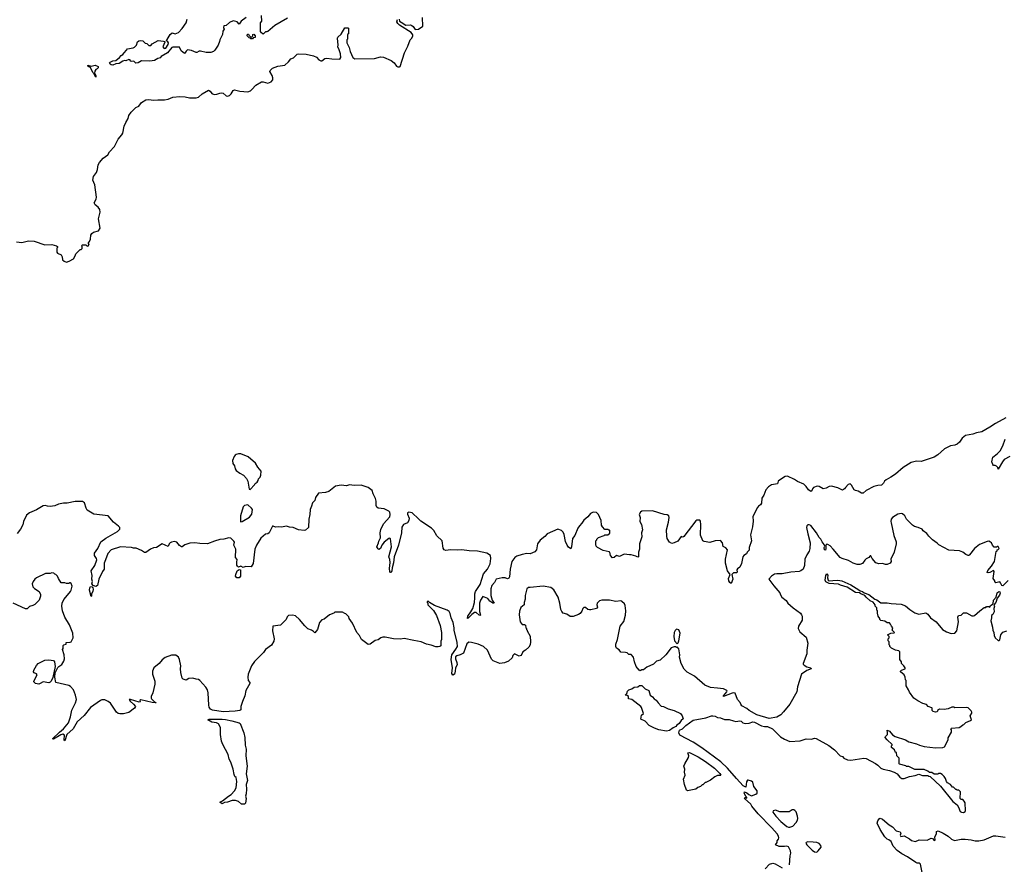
# Model space of a CAD drawing. Extents: x 2220333 to 2384341, y 721037 to 894043.
# Tile 313 of 325: x 2353509 to 2366274, y 837931 to 848876. Entities that reach past the tile are written whole.
import ezdxf

# ---------------------------------------------------------------- set-up
doc = ezdxf.new("R2010")
doc.units = 0

msp = doc.modelspace()

# ---------------------------------------------------------------- linework, layer by layer
at = {"layer": '0CON10XD'}
for points in [[(2356980, 848895), (2356817, 848803), (2356725, 848722), (2356715, 848718), (2356695, 848720), (2356665, 848690), (2356644, 848704), (2356633, 848723), (2356632, 848835), (2356647, 848855), (2356642, 848932)], [(2353468, 845998), (2353535, 845991), (2353625, 846009), (2353696, 846006), (2353835, 845958), (2353925, 845962), (2353987, 845947), (2354000, 845935), (2354000, 845925), (2353990, 845915), (2353992, 845865), (2353999, 845849), (2354045, 845830), (2354061, 845805), (2354065, 845763), (2354085, 845746), (2354115, 845736), (2354152, 845745), (2354205, 845778), (2354228, 845815), (2354235, 845840), (2354292, 845898), (2354305, 845900), (2354318, 845912), (2354320, 845935), (2354310, 845945), (2354322, 845958), (2354365, 845960), (2354385, 845940), (2354400, 845945), (2354400, 845955), (2354410, 845965), (2354400, 845975), (2354400, 845985), (2354415, 846000), (2354426, 846034), (2354429, 846085), (2354443, 846107), (2354465, 846124), (2354530, 846140), (2354551, 846175), (2354529, 846295), (2354550, 846380), (2354549, 846415), (2354528, 846445), (2354486, 846476), (2354476, 846504), (2354499, 846551), (2354503, 846575), (2354481, 846735), (2354458, 846795), (2354465, 846845), (2354503, 846897), (2354518, 846935), (2354525, 846995), (2354543, 847027), (2354590, 847080), (2354652, 847125), (2354675, 847165), (2354738, 847232), (2354784, 847326), (2354835, 847382), (2354845, 847405), (2354862, 847495), (2354885, 847545), (2354915, 847595), (2354923, 847635), (2354952, 847678), (2355015, 847737), (2355053, 847755), (2355088, 847802), (2355145, 847836), (2355185, 847843), (2355245, 847832), (2355298, 847838), (2355385, 847836), (2355435, 847846), (2355495, 847871), (2355585, 847882), (2355655, 847878), (2355712, 847862), (2355797, 847863), (2355825, 847873), (2355875, 847914), (2355955, 847961), (2355980, 847950), (2356001, 847921), (2356030, 847905), (2356065, 847909), (2356103, 847926), (2356125, 847929), (2356145, 847924), (2356185, 847889), (2356205, 847886), (2356230, 847895), (2356250, 847915), (2356275, 847958), (2356294, 847966), (2356365, 847950), (2356465, 847943), (2356500, 847955), (2356517, 847973), (2356571, 848029), (2356645, 848070), (2356665, 848072), (2356725, 848054), (2356769, 848071), (2356789, 848095), (2356792, 848122), (2356783, 848155), (2356753, 848205), (2356755, 848218), (2356785, 848247), (2356855, 848276), (2356948, 848285), (2356995, 848328), (2357025, 848368), (2357058, 848382), (2357105, 848428), (2357125, 848432), (2357225, 848428), (2357319, 848409), (2357359, 848389), (2357385, 848357), (2357415, 848344), (2357427, 848345), (2357467, 848373), (2357492, 848378), (2357555, 848368), (2357658, 848365), (2357671, 848385), (2357668, 848435), (2357652, 848485), (2357632, 848525), (2357637, 848545), (2357630, 848635), (2357635, 848650), (2357675, 848690), (2357725, 848770), (2357765, 848770), (2357770, 848765), (2357772, 848715), (2357770, 848695), (2357760, 848685), (2357760, 848625), (2357752, 848615), (2357752, 848575), (2357782, 848515), (2357792, 848465), (2357828, 848385), (2357855, 848370), (2358107, 848373), (2358185, 848394), (2358225, 848389), (2358325, 848347), (2358362, 848315), (2358395, 848276), (2358413, 848265), (2358435, 848264), (2358440, 848270), (2358497, 848445), (2358542, 848535), (2358572, 848615), (2358592, 848635), (2358608, 848665), (2358605, 848680), (2358585, 848710), (2358435, 848806), (2358413, 848825), (2358400, 848850), (2358405, 848880)], [(2356445, 848903), (2356381, 848859), (2356355, 848820), (2356327, 848847), (2356275, 848863), (2356229, 848841), (2356185, 848800), (2356155, 848798), (2356153, 848777), (2356158, 848752), (2356143, 848727), (2356138, 848685), (2356104, 848615), (2356101, 848595), (2356080, 848545), (2356040, 848480), (2356020, 848465), (2355985, 848452), (2355925, 848452), (2355855, 848470), (2355835, 848470), (2355805, 848452), (2355795, 848452), (2355735, 848478), (2355685, 848487), (2355665, 848470), (2355660, 848455), (2355645, 848440), (2355601, 848471), (2355580, 848520), (2355495, 848522), (2355482, 848515), (2355423, 848447), (2355345, 848400), (2355328, 848382), (2355298, 848372), (2355255, 848346), (2355195, 848338), (2355088, 848342), (2355045, 848318), (2355015, 848313), (2354987, 848337), (2354953, 848333), (2354940, 848345), (2354940, 848355), (2354925, 848360), (2354887, 848343), (2354866, 848346), (2354845, 848340), (2354800, 848310), (2354755, 848303), (2354715, 848289), (2354695, 848290), (2354680, 848300), (2354674, 848315), (2354680, 848325), (2354715, 848341), (2354755, 848347), (2354803, 848385), (2354826, 848414), (2354848, 848425), (2354862, 848445), (2354895, 848480), (2354905, 848500), (2354979, 848511), (2354999, 848521), (2355022, 848548), (2355035, 848588), (2355055, 848602), (2355074, 848606), (2355105, 848602), (2355135, 848570), (2355157, 848567), (2355185, 848540), (2355207, 848543), (2355227, 848563), (2355302, 848608), (2355375, 848600), (2355390, 848595), (2355389, 848585), (2355363, 848523), (2355383, 848503), (2355404, 848506), (2355433, 848555), (2355438, 848575), (2355430, 848590), (2355408, 848605), (2355422, 848618), (2355460, 848685), (2355485, 848704), (2355525, 848694), (2355568, 848712), (2355615, 848762), (2355668, 848835), (2355682, 848885)], [(2358430, 848885), (2358433, 848855), (2358454, 848844), (2358515, 848806), (2358575, 848808), (2358591, 848801), (2358609, 848789), (2358635, 848749), (2358678, 848752), (2358737, 848793), (2358730, 848905)], [(2356525, 848630), (2356505, 848630), (2356498, 848638), (2356482, 848642), (2356460, 848665), (2356462, 848688), (2356475, 848690), (2356482, 848672), (2356502, 848652), (2356515, 848650), (2356530, 848665), (2356530, 848685), (2356545, 848690), (2356560, 848665), (2356560, 848645), (2356535, 848640), (2356525, 848630)], [(2354495, 848130), (2354468, 848178), (2354455, 848190), (2354426, 848256), (2354395, 848268), (2354392, 848285), (2354435, 848276), (2354488, 848288), (2354525, 848270), (2354526, 848254), (2354515, 848240), (2354495, 848232), (2354481, 848209), (2354480, 848185), (2354498, 848155), (2354495, 848130)], [(2366295, 843718), (2366159, 843645), (2366085, 843594), (2365983, 843537), (2365915, 843523), (2365865, 843504), (2365770, 843490), (2365730, 843455), (2365695, 843403), (2365665, 843377), (2365635, 843363), (2365575, 843353), (2365498, 843315), (2365414, 843236), (2365365, 843206), (2365195, 843151), (2365136, 843156), (2365065, 843140), (2364962, 843075), (2364865, 842986), (2364805, 842947), (2364742, 842915), (2364720, 842895), (2364708, 842872), (2364684, 842846), (2364635, 842842), (2364582, 842828), (2364485, 842773), (2364445, 842740), (2364425, 842742), (2364378, 842768), (2364345, 842773), (2364328, 842785), (2364293, 842843), (2364275, 842860), (2364250, 842855), (2364214, 842816), (2364203, 842797), (2364175, 842780), (2364115, 842810), (2364035, 842830), (2364005, 842828), (2363966, 842804), (2363925, 842797), (2363875, 842826), (2363847, 842833), (2363802, 842815), (2363789, 842795), (2363781, 842769), (2363765, 842763), (2363734, 842784), (2363705, 842828), (2363675, 842857), (2363595, 842890), (2363555, 842917), (2363465, 842960), (2363435, 842956), (2363412, 842945), (2363343, 842895), (2363335, 842862), (2363255, 842849), (2363216, 842824), (2363182, 842785), (2363158, 842715), (2363132, 842675), (2363127, 842613), (2363115, 842590), (2363087, 842573), (2363074, 842556), (2363015, 842438), (2363017, 842377), (2363011, 842305), (2362982, 842202), (2362996, 842125), (2362967, 842035), (2362965, 842000), (2362942, 841978), (2362932, 841955), (2362896, 841934), (2362883, 841915), (2362868, 841828), (2362845, 841782), (2362815, 841760), (2362808, 841745), (2362810, 841715), (2362805, 841710), (2362765, 841708), (2362740, 841685), (2362753, 841625), (2362735, 841570), (2362715, 841582), (2362704, 841605), (2362700, 841635), (2362720, 841685), (2362687, 841735), (2362659, 841835), (2362660, 841885), (2362684, 842005), (2362665, 842032), (2362631, 842051), (2362620, 842095), (2362595, 842128), (2362525, 842122), (2362455, 842102), (2362385, 842113), (2362364, 842124), (2362336, 842196), (2362340, 842335), (2362337, 842377), (2362325, 842390), (2362288, 842392), (2362275, 842382), (2362120, 842180), (2362105, 842172), (2362085, 842177), (2362040, 842120), (2361994, 842096), (2361965, 842090), (2361934, 842104), (2361905, 842152), (2361898, 842185), (2361896, 842265), (2361921, 842365), (2361930, 842425), (2361927, 842445), (2361905, 842460), (2361865, 842464), (2361715, 842512), (2361575, 842507), (2361558, 842495), (2361540, 842465), (2361554, 842424), (2361551, 842375), (2361569, 842335), (2361582, 842265), (2361571, 842225), (2361573, 842175), (2361543, 842085), (2361546, 842014), (2361530, 841975), (2361530, 841915), (2361525, 841910), (2361496, 841926), (2361435, 841942), (2361415, 841940), (2361345, 841952), (2361285, 841921), (2361245, 841933), (2361215, 841907), (2361195, 841904), (2361167, 841935), (2361158, 841975), (2361151, 841981), (2361075, 841998), (2361002, 842035), (2360982, 842055), (2360980, 842075), (2360980, 842125), (2360990, 842135), (2360990, 842145), (2361013, 842167), (2361085, 842190), (2361095, 842200), (2361135, 842200), (2361158, 842222)], [(2366345, 843216), (2366273, 843175), (2366249, 843145), (2366195, 843050), (2366190, 843075), (2366175, 843090), (2366155, 843100), (2366135, 843100), (2366125, 843110), (2366112, 843145), (2366125, 843207), (2366180, 843250), (2366220, 843290), (2366256, 843355), (2366285, 843440)], [(2356495, 842790), (2356555, 842850), (2356560, 842865), (2356586, 842884), (2356600, 842905), (2356603, 842927), (2356625, 842950), (2356637, 842975), (2356638, 843025), (2356596, 843076), (2356568, 843128), (2356472, 843212), (2356375, 843251), (2356345, 843251), (2356317, 843243), (2356301, 843235), (2356288, 843215), (2356268, 843162), (2356270, 843125), (2356294, 843094), (2356304, 843055), (2356317, 843035), (2356365, 842998), (2356412, 842972), (2356449, 842929), (2356465, 842895), (2356484, 842794), (2356495, 842790)], [(2361158, 842222), (2361160, 842255), (2361155, 842260), (2361145, 842260), (2361135, 842270), (2361095, 842270), (2361063, 842303), (2361052, 842325), (2361047, 842385), (2361012, 842465), (2360985, 842490), (2360945, 842493), (2360908, 842475), (2360876, 842434), (2360825, 842392), (2360799, 842351), (2360765, 842318), (2360744, 842286), (2360705, 842192), (2360678, 842155), (2360664, 842045), (2360655, 842020), (2360625, 842041), (2360608, 842068), (2360586, 842116), (2360570, 842205), (2360556, 842235), (2360535, 842255), (2360485, 842276), (2360348, 842215), (2360319, 842181), (2360258, 842132), (2360224, 842086), (2360209, 842005), (2360189, 841981), (2360127, 841953), (2360085, 841958), (2360023, 841947), (2359956, 841924), (2359928, 841905), (2359891, 841855), (2359869, 841755), (2359860, 841655), (2359852, 841638), (2359835, 841631), (2359805, 841643), (2359765, 841644), (2359685, 841626), (2359666, 841585), (2359630, 841545), (2359617, 841503), (2359615, 841415), (2359633, 841353), (2359662, 841315), (2359645, 841314), (2359603, 841343), (2359577, 841375), (2359515, 841401), (2359483, 841355), (2359472, 841315), (2359469, 841209), (2359482, 841158), (2359475, 841154), (2359465, 841160), (2359425, 841194), (2359405, 841194), (2359370, 841170), (2359325, 841120), (2359315, 841118), (2359318, 841145), (2359359, 841201), (2359383, 841247), (2359405, 841325), (2359409, 841385), (2359409, 841435), (2359418, 841465), (2359478, 841555), (2359523, 841695), (2359574, 841756), (2359607, 841823), (2359618, 841895), (2359611, 841935), (2359565, 841965), (2359445, 841991), (2359335, 841992), (2359242, 842008), (2359179, 842001), (2359095, 842007), (2359035, 841999), (2359013, 842005), (2358997, 842027), (2358985, 842125), (2358919, 842189), (2358880, 842255), (2358846, 842285), (2358708, 842378), (2358680, 842410), (2358596, 842485), (2358555, 842494), (2358535, 842485), (2358535, 842468), (2358557, 842417), (2358553, 842387), (2358536, 842355), (2358486, 842335), (2358465, 842301), (2358458, 842225), (2358419, 842065), (2358363, 841915), (2358355, 841838), (2358336, 841775), (2358334, 841735), (2358325, 841713), (2358315, 841712), (2358306, 841726), (2358303, 841765), (2358312, 841842), (2358309, 841879), (2358296, 841915), (2358329, 842045), (2358315, 842150), (2358306, 842156), (2358295, 842153), (2358236, 842105), (2358204, 842066), (2358185, 842023), (2358165, 842010), (2358155, 842018), (2358141, 842045), (2358161, 842095), (2358163, 842117), (2358185, 842160), (2358183, 842225), (2358191, 842269), (2358227, 842345), (2358307, 842435), (2358314, 842465), (2358306, 842496), (2358296, 842506), (2358235, 842536), (2358156, 842546), (2358138, 842558), (2358130, 842580), (2358131, 842635), (2358123, 842673), (2358091, 842731), (2358079, 842775), (2358026, 842816), (2357935, 842846), (2357845, 842839), (2357785, 842848), (2357745, 842834), (2357677, 842843), (2357605, 842830), (2357515, 842762), (2357475, 842750), (2357381, 842739), (2357346, 842685), (2357334, 842646), (2357306, 842615), (2357292, 842572), (2357275, 842530), (2357271, 842465), (2357256, 842405), (2357253, 842297), (2357215, 842262), (2357195, 842256), (2357124, 842264), (2357053, 842295), (2357005, 842300), (2356968, 842312), (2356905, 842300), (2356865, 842305), (2356825, 842301), (2356795, 842314), (2356785, 842311), (2356745, 842228), (2356725, 842212), (2356695, 842211), (2356635, 842158), (2356579, 842065), (2356559, 842015), (2356535, 841830), (2356510, 841785), (2356435, 841790), (2356405, 841778), (2356375, 841793), (2356345, 841782), (2356334, 841794), (2356326, 841806), (2356322, 841845), (2356329, 841879), (2356307, 841907), (2356309, 842015), (2356286, 842065), (2356292, 842105), (2356287, 842117), (2356246, 842156), (2356219, 842161), (2356155, 842144), (2356105, 842139), (2356035, 842120), (2355945, 842084), (2355845, 842088), (2355781, 842099), (2355715, 842094), (2355648, 842072), (2355615, 842046), (2355605, 842046), (2355582, 842062), (2355545, 842106), (2355515, 842114), (2355475, 842107), (2355458, 842095), (2355446, 842084), (2355435, 842048), (2355355, 842084), (2355282, 842038), (2355245, 842034), (2355205, 842014), (2355145, 841971), (2355125, 841973), (2355088, 841998), (2355019, 842029), (2354985, 842027), (2354957, 842037), (2354815, 842047), (2354694, 842005), (2354653, 841957), (2354623, 841875), (2354604, 841835), (2354604, 841755), (2354581, 841725), (2354533, 841627), (2354516, 841545), (2354495, 841531), (2354463, 841543), (2354442, 841565), (2354452, 841595), (2354446, 841626), (2354450, 841675), (2354437, 841735), (2354485, 841803), (2354509, 841875), (2354506, 841896), (2354477, 841935), (2354477, 841965), (2354523, 842025), (2354562, 842108), (2354624, 842156), (2354777, 842243), (2354808, 842275), (2354806, 842295), (2354789, 842315), (2354723, 842363), (2354655, 842448), (2354469, 842469), (2354385, 842522), (2354370, 842545), (2354350, 842615), (2354325, 842633), (2354226, 842634), (2354125, 842611), (2354075, 842612), (2354013, 842597), (2353965, 842577), (2353905, 842569), (2353870, 842570), (2353840, 842580), (2353815, 842577), (2353725, 842523), (2353635, 842486), (2353595, 842454), (2353559, 842375), (2353549, 842331), (2353518, 842275), (2353475, 842218)], [(2356375, 842370), (2356395, 842372), (2356489, 842431), (2356520, 842470), (2356525, 842530), (2356516, 842546), (2356465, 842590), (2356425, 842580), (2356408, 842562), (2356373, 842445), (2356370, 842375), (2356375, 842370)], [(2366325, 841610), (2366255, 841540), (2366242, 841542), (2366225, 841580), (2366215, 841590), (2366165, 841580), (2366150, 841595), (2366150, 841605), (2366132, 841635), (2366142, 841725), (2366135, 841740), (2366085, 841712), (2366065, 841708), (2366052, 841712), (2366062, 841738), (2366110, 841795), (2366146, 841854), (2366170, 841985), (2366180, 841995), (2366182, 842008), (2366195, 842010), (2366208, 842025), (2366195, 842050), (2366185, 842050), (2366175, 842040), (2366142, 842042), (2366120, 842065), (2366110, 842095), (2366097, 842107), (2366075, 842118), (2366054, 842116), (2365954, 842076), (2365888, 842025), (2365825, 841942), (2365815, 841932), (2365805, 841933), (2365775, 841947), (2365735, 841977), (2365695, 841992), (2365555, 842002), (2365425, 842072), (2365405, 842092), (2365344, 842134), (2365294, 842184), (2365269, 842219), (2365224, 842254), (2365210, 842275), (2365157, 842297), (2365108, 842308), (2365084, 842324), (2365005, 842402), (2364983, 842445), (2364955, 842473), (2364935, 842479), (2364893, 842467), (2364823, 842425), (2364806, 842404), (2364802, 842375), (2364806, 842354), (2364844, 842194), (2364872, 842112), (2364872, 842085), (2364848, 841975), (2364802, 841885), (2364808, 841855), (2364795, 841832), (2364755, 841816), (2364735, 841817), (2364695, 841831), (2364646, 841826), (2364609, 841839), (2364562, 841895), (2364545, 841930), (2364535, 841930), (2364520, 841905), (2364485, 841890), (2364465, 841872), (2364435, 841830), (2364402, 841818), (2364365, 841818), (2364315, 841833), (2364255, 841870), (2364173, 841893), (2364145, 841908), (2364055, 842016), (2364015, 842056), (2363985, 842076), (2363975, 842080), (2363959, 842065), (2363962, 842025), (2363955, 842004), (2363945, 842006), (2363940, 842035), (2363948, 842055), (2363940, 842075), (2363911, 842111), (2363896, 842145), (2363876, 842165), (2363841, 842225), (2363765, 842322), (2363745, 842332), (2363725, 842332), (2363714, 842316), (2363711, 842295), (2363726, 842215), (2363756, 842095), (2363754, 842025), (2363745, 841988), (2363715, 841942), (2363690, 841885), (2363686, 841804), (2363666, 841754), (2363635, 841732), (2363613, 841727), (2363505, 841716), (2363395, 841694), (2363325, 841697), (2363295, 841689), (2363258, 841665), (2363222, 841625), (2363285, 841538), (2363365, 841450), (2363373, 841423), (2363392, 841395), (2363445, 841348), (2363466, 841316), (2363535, 841253), (2363632, 841185), (2363647, 841165), (2363652, 841145), (2363652, 841095), (2363608, 841015), (2363603, 840985), (2363623, 840945), (2363704, 840874), (2363728, 840795), (2363713, 840705), (2363713, 840657), (2363668, 840535), (2363668, 840525), (2363680, 840510), (2363715, 840488), (2363768, 840475), (2363770, 840465), (2363716, 840444), (2363646, 840394), (2363595, 840230), (2363584, 840166), (2363493, 840005), (2363412, 839905), (2363375, 839870), (2363325, 839838), (2363225, 839820), (2363065, 839868), (2362965, 839924), (2362935, 839949), (2362873, 839985), (2362857, 840005), (2362848, 840028), (2362816, 840066), (2362785, 840148), (2362765, 840152), (2362745, 840148), (2362634, 840104), (2362634, 840115), (2362677, 840165), (2362681, 840175), (2362677, 840185), (2362635, 840203), (2362555, 840213), (2362465, 840221), (2362392, 840252), (2362258, 840368), (2362161, 840421), (2362125, 840462), (2362084, 840534), (2362064, 840615), (2362066, 840645), (2362056, 840725), (2362035, 840750), (2362025, 840740), (2362015, 840750), (2361995, 840750), (2361954, 840736), (2361886, 840644), (2361814, 840576), (2361765, 840562), (2361726, 840524), (2361640, 840485), (2361595, 840450), (2361575, 840450), (2361555, 840440), (2361540, 840445), (2361503, 840493), (2361478, 840555), (2361468, 840615), (2361438, 840648), (2361405, 840650), (2361385, 840670), (2361365, 840678), (2361302, 840682), (2361279, 840709), (2361245, 840732), (2361238, 840755), (2361237, 840785), (2361261, 840845), (2361296, 841015), (2361341, 841079), (2361362, 841158), (2361366, 841215), (2361359, 841285), (2361350, 841305), (2361317, 841337), (2361304, 841344), (2361238, 841338), (2361155, 841352), (2361055, 841354), (2361026, 841344), (2360996, 841314), (2360990, 841295), (2360998, 841265), (2360985, 841248), (2360915, 841228), (2360895, 841228), (2360874, 841234), (2360845, 841258), (2360823, 841257), (2360808, 841245), (2360795, 841212), (2360775, 841183), (2360755, 841170), (2360686, 841144), (2360644, 841144), (2360601, 841171), (2360556, 841186), (2360538, 841208), (2360526, 841235), (2360512, 841315), (2360489, 841395), (2360435, 841487), (2360395, 841517), (2360295, 841534), (2360125, 841520), (2360105, 841517), (2360085, 841500), (2360064, 841415), (2360062, 841365), (2360050, 841325), (2360050, 841295), (2360005, 841258), (2359989, 841211), (2359983, 841165), (2359997, 841075), (2360025, 841040), (2360052, 841038), (2360065, 841030), (2360070, 840995), (2360080, 840985), (2360080, 840975), (2360090, 840965), (2360090, 840955), (2360127, 840887), (2360130, 840815), (2360128, 840775), (2360108, 840745), (2360068, 840705), (2360030, 840685), (2360020, 840655), (2360005, 840638), (2359985, 840630), (2359923, 840657), (2359903, 840635), (2359893, 840605), (2359845, 840564), (2359795, 840540), (2359734, 840534), (2359646, 840566), (2359625, 840588), (2359574, 840705), (2359524, 840755), (2359452, 840785), (2359365, 840807), (2359332, 840808), (2359305, 840788), (2359261, 840669), (2359219, 840645), (2359175, 840634), (2359161, 840619), (2359157, 840595), (2359175, 840545), (2359180, 840515), (2359158, 840475), (2359155, 840435), (2359144, 840396), (2359125, 840380), (2359111, 840405), (2359119, 840475), (2359102, 840585), (2359111, 840645), (2359165, 840718), (2359183, 840755), (2359182, 840805), (2359142, 840965), (2359142, 840995), (2359127, 841065), (2359103, 841123), (2359092, 841182), (2359076, 841206), (2359050, 841225), (2358886, 841286), (2358822, 841322), (2358805, 841340), (2358792, 841338), (2358790, 841325), (2358800, 841315), (2358802, 841292), (2358875, 841220), (2358912, 841155), (2358960, 841025), (2358977, 840935), (2358978, 840845), (2358968, 840822), (2358967, 840763), (2358955, 840752), (2358935, 840748), (2358905, 840748), (2358845, 840772), (2358785, 840782), (2358715, 840812), (2358618, 840832)], [(2358618, 840832), (2358495, 840857), (2358445, 840850), (2358356, 840854), (2358245, 840873), (2358217, 840873), (2358190, 840865), (2358155, 840842), (2358118, 840832), (2358054, 840786), (2358025, 840778), (2357942, 840845), (2357914, 840894), (2357878, 840935), (2357822, 841055), (2357780, 841115), (2357775, 841140), (2357738, 841178), (2357725, 841180), (2357695, 841200), (2357593, 841197), (2357580, 841185), (2357525, 841162), (2357455, 841108), (2357425, 841098), (2357397, 841065), (2357368, 840972), (2357335, 840930), (2357318, 840948), (2357290, 840965), (2357244, 840984), (2357205, 841020), (2357138, 841105), (2357085, 841152), (2357045, 841160), (2356993, 841157), (2356975, 841140), (2356962, 841105), (2356892, 841028), (2356790, 841015), (2356788, 840955), (2356806, 840854), (2356805, 840822), (2356775, 840770), (2356695, 840714), (2356668, 840675), (2356555, 840560), (2356516, 840504), (2356472, 840395), (2356466, 840355), (2356473, 840315), (2356493, 840285), (2356494, 840275), (2356441, 840185), (2356429, 840115), (2356397, 840043), (2356376, 839975), (2356374, 839935), (2356364, 839925), (2356304, 839916), (2356145, 839909), (2356008, 839928), (2355982, 839941), (2355966, 839966), (2355959, 839995), (2355952, 840155), (2355943, 840193), (2355924, 840225), (2355844, 840314), (2355825, 840326), (2355795, 840329), (2355755, 840342), (2355703, 840337), (2355665, 840319), (2355630, 840330), (2355616, 840345), (2355600, 840415), (2355594, 840465), (2355597, 840505), (2355580, 840585), (2355568, 840615), (2355532, 840642), (2355505, 840643), (2355475, 840640), (2355395, 840610), (2355355, 840580), (2355317, 840535), (2355250, 840475), (2355231, 840435), (2355231, 840395), (2355260, 840305), (2355262, 840265), (2355237, 840155), (2355213, 840105), (2355213, 840085), (2355217, 840075), (2355252, 840042), (2355280, 840025), (2355225, 840026), (2355078, 840062), (2355068, 840055), (2355070, 840035), (2355056, 840034), (2354945, 840066), (2354930, 840065), (2354940, 840045), (2354986, 840005), (2355010, 839975), (2354998, 839955), (2354925, 839900), (2354855, 839880), (2354805, 839880), (2354785, 839887), (2354765, 839902), (2354685, 840018), (2354655, 840042), (2354613, 840063), (2354575, 840063), (2354555, 840056), (2354427, 839963), (2354345, 839859), (2354255, 839776), (2354203, 839687), (2354122, 839615), (2354095, 839533), (2354086, 839545), (2354088, 839605), (2354068, 839618), (2354041, 839609), (2353945, 839552), (2353934, 839555), (2354025, 839645), (2354078, 839685), (2354142, 839765), (2354168, 839842), (2354185, 839928), (2354234, 840025), (2354246, 840065), (2354234, 840124), (2354205, 840192), (2354167, 840235), (2354145, 840249), (2353976, 840286), (2353963, 840355), (2353969, 840411), (2354005, 840481), (2354015, 840496), (2354055, 840520), (2354082, 840565), (2354088, 840595), (2354086, 840646), (2354062, 840715), (2354072, 840728), (2354072, 840765), (2354080, 840775), (2354110, 840785), (2354113, 840807), (2354165, 840808), (2354177, 840813), (2354200, 840865), (2354196, 840925), (2354173, 840993), (2354154, 841034), (2354092, 841135), (2354064, 841215), (2354057, 841275), (2354060, 841315), (2354079, 841361), (2354105, 841394), (2354166, 841465), (2354176, 841484), (2354187, 841535), (2354175, 841570), (2354165, 841580), (2354155, 841580), (2354145, 841570), (2354115, 841570), (2354095, 841580), (2354045, 841580), (2354010, 841635), (2354000, 841665), (2353978, 841688), (2353965, 841690), (2353952, 841702), (2353925, 841708), (2353905, 841700), (2353845, 841698), (2353725, 841642), (2353705, 841628), (2353683, 841595), (2353672, 841565), (2353678, 841528), (2353700, 841505), (2353760, 841465), (2353777, 841427), (2353778, 841405), (2353760, 841355), (2353705, 841300), (2353680, 841285), (2353635, 841270), (2353605, 841242), (2353585, 841240), (2353423, 841317)], [(2356355, 841644), (2356325, 841644), (2356308, 841665), (2356309, 841685), (2356328, 841735), (2356355, 841750), (2356370, 841745), (2356373, 841695), (2356370, 841665), (2356355, 841644)], [(2363490, 837925), (2363500, 838040), (2363506, 838076), (2363503, 838105), (2363475, 838159), (2363455, 838166), (2363425, 838160), (2363355, 838161), (2363308, 838185), (2363328, 838215), (2363328, 838235), (2363345, 838258), (2363350, 838275), (2363346, 838295), (2363328, 838325), (2363262, 838402), (2363083, 838585), (2363001, 838685), (2362990, 838710), (2362908, 838785), (2362915, 838800), (2362935, 838790), (2362938, 838795), (2362922, 838812), (2362900, 838855), (2362905, 838870), (2362937, 838857), (2362960, 838835), (2362995, 838820), (2363055, 838840), (2363070, 838855), (2363072, 838885), (2363029, 838939), (2363013, 838995), (2362995, 839010), (2362955, 839022), (2362945, 839020), (2362932, 838998), (2362925, 838930), (2362890, 838950), (2362802, 839045), (2362685, 839176), (2362599, 839259), (2362351, 839441), (2362242, 839512), (2362066, 839605), (2362053, 839633), (2362065, 839671), (2362102, 839685), (2362145, 839731), (2362242, 839798), (2362405, 839830), (2362477, 839853), (2362495, 839856), (2362525, 839850), (2362555, 839833), (2362595, 839828), (2362645, 839808), (2362705, 839806), (2362765, 839790), (2362795, 839783), (2362845, 839792), (2362862, 839785), (2362884, 839764), (2362915, 839754), (2362965, 839760), (2363016, 839776), (2363035, 839772), (2363125, 839726), (2363165, 839718), (2363205, 839718), (2363270, 839685), (2363371, 839581), (2363425, 839551), (2363495, 839524), (2363628, 839532), (2363705, 839556), (2363775, 839551), (2363815, 839564), (2363835, 839561), (2364000, 839470), (2364072, 839415), (2364145, 839338), (2364175, 839328), (2364195, 839308), (2364240, 839285), (2364285, 839279), (2364455, 839306), (2364482, 839302), (2364606, 839236), (2364635, 839218), (2364675, 839178), (2364705, 839162), (2364786, 839146), (2364846, 839126), (2364885, 839102), (2364920, 839060), (2364945, 839044), (2364975, 839044), (2365045, 839069), (2365119, 839081), (2365165, 839098), (2365215, 839083), (2365282, 839082), (2365295, 839072), (2365315, 839070), (2365448, 838945), (2365607, 838745), (2365662, 838702), (2365681, 838671), (2365702, 838615), (2365720, 838605), (2365745, 838604), (2365766, 838614), (2365772, 838625), (2365767, 838727), (2365755, 838750), (2365735, 838770), (2365715, 838770), (2365703, 838783), (2365705, 838870), (2365685, 838890), (2365665, 838890), (2365655, 838900), (2365645, 838900), (2365615, 838930), (2365602, 838932), (2365576, 838966), (2365540, 838985), (2365523, 839003), (2365512, 839042), (2365495, 839070), (2365467, 839097), (2365445, 839108), (2365423, 839107), (2365415, 839100), (2365365, 839100), (2365335, 839120), (2365305, 839120), (2365285, 839140), (2365235, 839160), (2365115, 839160), (2365035, 839198), (2365005, 839200), (2364997, 839207), (2364915, 839230), (2364910, 839235), (2364910, 839305), (2364880, 839335), (2364878, 839378), (2364862, 839382), (2364850, 839415), (2364812, 839445), (2364810, 839465), (2364820, 839475), (2364820, 839485), (2364754, 839544), (2364728, 839575), (2364732, 839588), (2364758, 839615), (2364762, 839635), (2364755, 839670), (2364786, 839656), (2364825, 839610), (2364858, 839588), (2364995, 839543), (2365035, 839520), (2365134, 839494), (2365175, 839474), (2365235, 839456), (2365381, 839441), (2365476, 839444), (2365498, 839455), (2365548, 839545), (2365548, 839572), (2365590, 839645), (2365590, 839675), (2365580, 839685), (2365590, 839695), (2365687, 839703), (2365710, 839715), (2365735, 839740), (2365748, 839742), (2365775, 839770), (2365837, 839793), (2365850, 839805), (2365832, 839855), (2365852, 839888), (2365852, 839902), (2365845, 839920), (2365805, 839958), (2365785, 839962), (2365635, 839960), (2365625, 839968), (2365595, 839967), (2365545, 839948), (2365495, 839938), (2365435, 839942), (2365410, 839925), (2365410, 839915), (2365400, 839905), (2365383, 839903), (2365353, 839913), (2365340, 839925), (2365340, 839955), (2365335, 839960), (2365286, 839976), (2365264, 840004), (2365220, 840015), (2365155, 840048), (2365100, 840085), (2365045, 840160), (2365032, 840192), (2365002, 840245), (2365000, 840315), (2364993, 840323), (2364990, 840355), (2364978, 840385), (2364930, 840425), (2364930, 840435), (2364940, 840445), (2364990, 840465), (2364990, 840475), (2364970, 840505), (2364942, 840532), (2364940, 840555), (2364920, 840585), (2364920, 840685), (2364905, 840698), (2364865, 840708), (2364813, 840733), (2364790, 840755), (2364790, 840765), (2364780, 840775), (2364780, 840815), (2364770, 840825), (2364770, 840855), (2364780, 840865), (2364780, 840885), (2364760, 840905), (2364805, 840928), (2364845, 840930), (2364850, 840935), (2364820, 840965), (2364830, 840995), (2364810, 841015), (2364800, 841045), (2364785, 841060), (2364755, 841060), (2364725, 841080), (2364675, 841090), (2364660, 841105), (2364660, 841115), (2364640, 841145), (2364630, 841185), (2364630, 841215), (2364620, 841225), (2364620, 841255), (2364600, 841275), (2364600, 841295), (2364575, 841328), (2364537, 841347), (2364482, 841392), (2364465, 841414), (2364413, 841434), (2364395, 841450), (2364345, 841452), (2364235, 841521), (2364149, 841549), (2364125, 841562), (2364005, 841571), (2363985, 841578), (2363962, 841592), (2363953, 841613), (2363960, 841675), (2363975, 841694), (2363988, 841678), (2363981, 841645), (2363992, 841612), (2364005, 841606), (2364052, 841608), (2364115, 841612), (2364166, 841606), (2364284, 841554), (2364390, 841490), (2364405, 841474), (2364436, 841466), (2364459, 841449), (2364516, 841426), (2364595, 841367), (2364620, 841360), (2364675, 841319), (2364755, 841321), (2364809, 841309), (2364935, 841303), (2364995, 841280), (2365048, 841235), (2365115, 841190), (2365165, 841173), (2365255, 841188), (2365283, 841173), (2365318, 841125), (2365393, 841073), (2365475, 840972), (2365525, 840942), (2365585, 840920), (2365632, 840928), (2365658, 840955), (2365682, 841075), (2365673, 841135), (2365680, 841155), (2365715, 841160), (2365745, 841190), (2365785, 841190), (2365855, 841152), (2365875, 841150), (2365890, 841155), (2365958, 841215)], [(2354435, 841400), (2354413, 841485), (2354416, 841514), (2354425, 841530), (2354447, 841527), (2354456, 841516), (2354461, 841495), (2354459, 841465), (2354438, 841435), (2354440, 841405), (2354435, 841400)], [(2365958, 841215), (2366015, 841260), (2366035, 841260), (2366045, 841270), (2366075, 841270), (2366088, 841262), (2366097, 841283), (2366130, 841305), (2366136, 841355), (2366168, 841395), (2366181, 841449), (2366204, 841466), (2366215, 841460), (2366221, 841445), (2366213, 841417), (2366182, 841378), (2366163, 841325), (2366140, 841295), (2366147, 841275), (2366140, 841245), (2366142, 841205), (2366125, 841170), (2366110, 841155), (2366110, 841125), (2366098, 841085), (2366120, 841005), (2366124, 840966), (2366139, 840935), (2366142, 840895), (2366156, 840866), (2366195, 840830), (2366205, 840830), (2366215, 840840), (2366229, 840905), (2366255, 840941), (2366305, 840957)], [(2362035, 840790), (2362045, 840800), (2362053, 840825), (2362070, 840925), (2362055, 840968), (2362025, 840978), (2362005, 840960), (2361992, 840935), (2361988, 840885), (2361998, 840828), (2362035, 840790)], [(2353755, 840267), (2353735, 840269), (2353712, 840275), (2353692, 840295), (2353692, 840305), (2353737, 840385), (2353728, 840398), (2353695, 840411), (2353688, 840425), (2353691, 840445), (2353725, 840509), (2353750, 840535), (2353835, 840575), (2353885, 840582), (2353945, 840573), (2353961, 840555), (2353969, 840495), (2353938, 840352), (2353915, 840305), (2353905, 840290), (2353885, 840281), (2353815, 840295), (2353775, 840275), (2353755, 840267)], [(2361894, 839656), (2361795, 839675), (2361741, 839695), (2361672, 839732), (2361618, 839788), (2361562, 839812), (2361572, 839865), (2361598, 839885), (2361571, 839961), (2361562, 839975), (2361446, 840066), (2361400, 840075), (2361400, 840105), (2361385, 840120), (2361360, 840125), (2361380, 840145), (2361388, 840175), (2361405, 840192), (2361444, 840206), (2361475, 840228), (2361525, 840230), (2361543, 840247), (2361575, 840247), (2361618, 840205), (2361665, 840182), (2361684, 840124), (2361715, 840100), (2361734, 840074), (2361759, 840059), (2361785, 840022), (2361825, 839982), (2361855, 839978), (2361915, 839948), (2361995, 839923), (2362076, 839886), (2362098, 839855), (2362110, 839815), (2362085, 839794), (2362057, 839755), (2362027, 839733), (2362015, 839715), (2361981, 839699), (2361935, 839665), (2361894, 839656)], [(2356385, 838712), (2356345, 838746), (2356305, 838759), (2356265, 838757), (2356205, 838738), (2356165, 838734), (2356135, 838713), (2356102, 838735), (2356138, 838752), (2356214, 838815), (2356250, 838835), (2356295, 838884), (2356316, 838924), (2356325, 839005), (2356316, 839055), (2356300, 839070), (2356288, 839095), (2356276, 839166), (2356246, 839255), (2356226, 839295), (2356212, 839352), (2356141, 839485), (2356126, 839525), (2356111, 839615), (2356112, 839705), (2356085, 839752), (2356060, 839765), (2356002, 839772), (2355948, 839805), (2355966, 839814), (2356135, 839811), (2356175, 839809), (2356261, 839791), (2356356, 839765), (2356368, 839755), (2356414, 839635), (2356427, 839575), (2356430, 839475), (2356444, 839425), (2356439, 839335), (2356456, 839205), (2356447, 839105), (2356461, 839015), (2356446, 838965), (2356451, 838905), (2356447, 838845), (2356438, 838815), (2356443, 838785), (2356436, 838724), (2356425, 838712), (2356385, 838712)], [(2362165, 838883), (2362155, 838890), (2362127, 838965), (2362117, 839035), (2362137, 839085), (2362128, 839125), (2362131, 839165), (2362120, 839205), (2362131, 839235), (2362181, 839315), (2362184, 839335), (2362172, 839375), (2362195, 839379), (2362305, 839325), (2362402, 839262), (2362515, 839176), (2362585, 839108), (2362600, 839085), (2362595, 839080), (2362555, 839082), (2362520, 839065), (2362465, 839022), (2362405, 838990), (2362395, 838990), (2362365, 838960), (2362355, 838960), (2362335, 838940), (2362300, 838925), (2362276, 838904), (2362165, 838883)], [(2363495, 838414), (2363533, 838427), (2363575, 838472), (2363591, 838505), (2363596, 838525), (2363591, 838555), (2363575, 838610), (2363559, 838629), (2363546, 838636), (2363525, 838637), (2363487, 838613), (2363465, 838609), (2363365, 838611), (2363306, 838634), (2363277, 838625), (2363274, 838605), (2363313, 838553), (2363378, 838488), (2363455, 838423), (2363475, 838414), (2363495, 838414)], [(2365209, 837825), (2365189, 837935), (2365175, 837948), (2365145, 837946), (2365126, 837955), (2365020, 838030), (2364944, 838065), (2364885, 838111), (2364833, 838165), (2364808, 838228), (2364779, 838249), (2364754, 838255), (2364726, 838285), (2364665, 838383), (2364626, 838465), (2364633, 838495), (2364655, 838526), (2364665, 838529), (2364695, 838517), (2364782, 838442), (2364826, 838415), (2364874, 838364), (2364925, 838350), (2364934, 838335), (2364925, 838307), (2364931, 838291), (2364975, 838300), (2365045, 838260), (2365069, 838239), (2365125, 838228), (2365171, 838249), (2365275, 838242), (2365325, 838272), (2365344, 838264), (2365365, 838238), (2365376, 838244), (2365374, 838285), (2365397, 838325), (2365397, 838355), (2365415, 838364), (2365482, 838335), (2365545, 838294), (2365588, 838255), (2365629, 838239), (2365715, 838256), (2365765, 838258), (2365845, 838250), (2365895, 838236), (2365945, 838234), (2366015, 838249), (2366135, 838301), (2366165, 838302), (2366285, 838282)], [(2363845, 838090), (2363863, 838105), (2363900, 838155), (2363897, 838177), (2363875, 838202), (2363845, 838213), (2363795, 838220), (2363725, 838223), (2363706, 838215), (2363703, 838205), (2363713, 838185), (2363783, 838115), (2363815, 838092), (2363845, 838090)], [(2363176, 837874), (2363228, 837932), (2363275, 837944), (2363305, 837939), (2363395, 837884)]]:
    msp.add_lwpolyline(points, dxfattribs=at)

doc.saveas('drawing.dxf')
